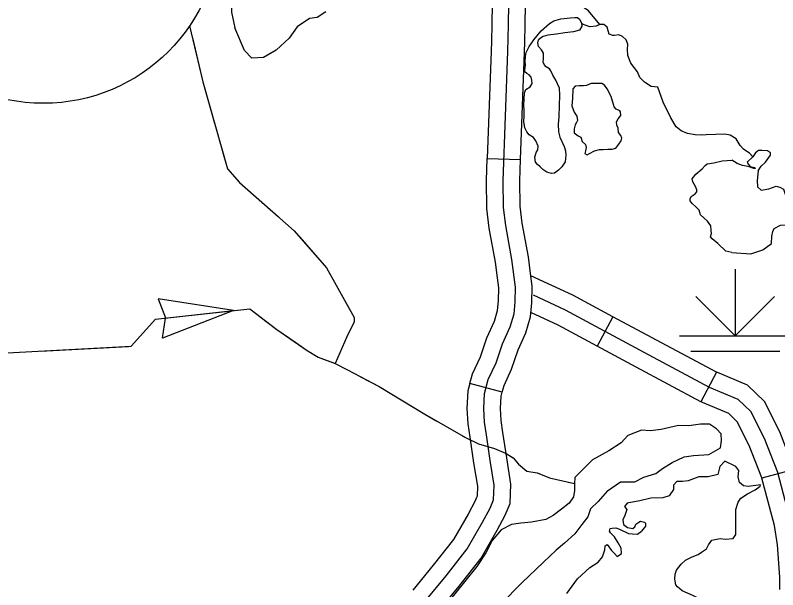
# Model space of a CAD drawing. Extents: x 813775 to 1157140, y 1757555 to 1979907.
# Drawn here: x 1002429 to 1009275, y 1826765 to 1831925 of the extents above; entities that cross this region are included whole.
import ezdxf

# ---------------------------------------------------------------- set-up
doc = ezdxf.new("R2010")
doc.units = 0
for name, color, linetype in [('Level 31', 7, 'Continuous'), ('Level 32', 7, 'Continuous'), ('Level 35', 7, 'Continuous'), ('Level 43', 7, 'Continuous'), ('Level 44', 7, 'Continuous'), ('Level 46', 7, 'Continuous'), ('R_Draft', 7, 'Continuous')]:
    doc.layers.add(name, color=color, linetype=linetype)

msp = doc.modelspace()

# ---------------------------------------------------------------- linework, layer by layer
at = {"layer": 'Level 31'}
for p, q in [((1007003.8, 1831686.8), (1007003.8, 1831686.8)), ((1006666, 1830640.1), (1006965.8, 1830628.9)), ((1006800.4, 1828539.1), (1006511.1, 1828618.5)), ((1006800.4, 1828539.1), (1006511.1, 1828618.5))]:
    msp.add_line(p, q, dxfattribs=at)
for points in [[(1006920.2, 1829484.1), (1006888.2, 1829731.5), (1006832.7, 1830035.8), (1006813.4, 1830200), (1006808.6, 1830439.1), (1006852, 1831599.3), (1006856.9, 1831838.4), (1006868.9, 1832602.3), (1006866.5, 1832988.7)], [(1006718, 1832744.7), (1006718.9, 1832603), (1006706.9, 1831841.1), (1006703.9, 1831692.8)], [(1007003.8, 1831686.8), (1007006.8, 1831835.7), (1007018.9, 1832601.6), (1007018, 1832746.6)], [(1006703.9, 1831692.8), (1006702.1, 1831603.6), (1006666, 1830640.1)], [(1006965.8, 1830628.9), (1007002, 1831595), (1007003.8, 1831686.8)], [(1006758.3, 1829566.8), (1006740, 1829708.4), (1006684.3, 1830013.5), (1006663.6, 1830189.7), (1006658.5, 1830440.4), (1006666, 1830640.1)], [(1007055.8, 1829605.3), (1007036.5, 1829754.6), (1006981.1, 1830058), (1006963.2, 1830210.3), (1006958.7, 1830437.8), (1006965.8, 1830628.9)], [(1006800.4, 1828539.1), (1006817.2, 1828600.2), (1006885.4, 1828746.1), (1006943.7, 1828919.9), (1007012.1, 1829073.9), (1007055.5, 1829215.8), (1007067, 1829342.6), (1007070.5, 1829492), (1007055.8, 1829605.3)], [(1006511.1, 1828618.5), (1006534.6, 1828704.1), (1006606.4, 1828857.7), (1006663.8, 1829028.8), (1006730.5, 1829179.1), (1006759.5, 1829273.9), (1006767.3, 1829359.6), (1006770, 1829476.1), (1006758.3, 1829566.8)], [(1006745.9, 1828801.9), (1006803.8, 1828974.3), (1006871.3, 1829126.5), (1006907.5, 1829244.8), (1006917.2, 1829351.1), (1006920.2, 1829484.1)], [(1006659, 1828157.1), (1006642.1, 1828270.6), (1006634.9, 1828393.8), (1006642.1, 1828529), (1006675.9, 1828652.2), (1006745.9, 1828801.9)], [(1006511.1, 1828618.5), (1006493.2, 1828553.1), (1006484.6, 1828393.4), (1006492.8, 1828255.1), (1006510.6, 1828135.1), (1006544.6, 1827904.7), (1006578.5, 1827696), (1006575.3, 1827606), (1006570.2, 1827594.2)], [(1006845.9, 1827476), (1006873, 1827539.2), (1006879.4, 1827714.9), (1006841, 1827950.6), (1006807.4, 1828179), (1006791.5, 1828286.1), (1006785.1, 1828394.1), (1006791, 1828504.9), (1006800.4, 1828539.1)], [(1006692.8, 1827499.4), (1006724.2, 1827572.6), (1006729, 1827705.5), (1006692.8, 1827927.6), (1006659, 1828157.1)], [(1006570.2, 1827594.2), (1006557.3, 1827564.1), (1006493.8, 1827443.9), (1006363.2, 1827216.7), (1006180.2, 1826984.9), (1005997.9, 1826762.5)], [(1005872.5, 1826298.6), (1006108.9, 1826661.4), (1006297.1, 1826890.8), (1006487.7, 1827132.3), (1006625.2, 1827371.4), (1006692.8, 1827499.4)], [(1006229.8, 1826572.3), (1006414, 1826796.8), (1006612.3, 1827048), (1006756.6, 1827299), (1006828.3, 1827434.8), (1006845.9, 1827476)]]:
    msp.add_lwpolyline(points, dxfattribs=at)
at = {"layer": 'Level 32'}
for p, q in [((1007795.7, 1829217.2), (1007653.4, 1828953.1)), ((1008726.1, 1828719.1), (1008584.9, 1828454.3)), ((1009422.7, 1827844.3), (1009132.8, 1827767))]:
    msp.add_line(p, q, dxfattribs=at)
for points in [[(1007795.7, 1829217.2), (1007436.5, 1829410.8), (1007058.4, 1829585.5)], [(1007653.4, 1828953.1), (1007302.3, 1829142.3), (1007059, 1829254.7)], [(1008726.1, 1828719.1), (1008146.1, 1829028.3), (1007795.7, 1829217.2)], [(1008584.9, 1828454.3), (1008004.4, 1828763.9), (1007653.4, 1828953.1)], [(1009422.7, 1827844.3), (1009417.5, 1827863.6), (1009293.4, 1828184.7), (1009154.9, 1828456.3), (1009003.1, 1828601.6), (1008727.3, 1828718.4), (1008726.1, 1828719)], [(1009132.8, 1827767), (1009131.8, 1827770.6), (1009019.1, 1828062.1), (1008910.7, 1828274.7), (1008835.5, 1828346.8), (1008598, 1828447.4), (1008584.9, 1828454.4)], [(1009292.5, 1826767.7), (1009292.5, 1826878.4), (1009273.5, 1827168), (1009246.2, 1827341.3), (1009132.8, 1827767)]]:
    msp.add_lwpolyline(points, dxfattribs=at)
at = {"layer": 'Level 35'}
for points in [[(1007676.2, 1831841.3), (1007575.1, 1831963.7), (1007458.3, 1832046.1), (1007304.2, 1832120.6), (1007121, 1832187), (1007013.3, 1832243.2)], [(1005217.8, 1831955.8), (1005140.7, 1831905.3), (1005071.7, 1831897.3), (1004960.1, 1831822.8), (1004888.4, 1831719.2), (1004771.6, 1831612.8), (1004657.4, 1831546.4), (1004553.8, 1831541.1), (1004487.4, 1831610.2), (1004398.9, 1831813.2)], [(1007083.8, 1831705.7), (1007150.2, 1831786.2), (1007224.6, 1831850), (1007263.1, 1831876.6), (1007328.2, 1831892.5), (1007414.5, 1831901.8), (1007453, 1831905.8), (1007476.9, 1831905.8), (1007496.8, 1831885.9), (1007512.7, 1831854), (1007515.4, 1831826.1), (1007495.5, 1831791.5), (1007439.7, 1831776.9), (1007364, 1831767.6), (1007289.7, 1831754.3), (1007211.3, 1831745), (1007168.8, 1831735.7), (1007154.2, 1831726.4), (1007126.3, 1831705.7)], [(1008199.2, 1831279.6), (1008138.4, 1831284.4), (1008078.6, 1831323), (1008036.1, 1831366.8), (1008016.2, 1831416), (1007956.4, 1831494.4), (1007928.5, 1831563.6), (1007927.2, 1831616.7), (1007928.5, 1831664.6), (1007912.6, 1831705.8), (1007880.7, 1831733.7), (1007847.5, 1831749.6), (1007809, 1831743), (1007793.1, 1831743), (1007759.9, 1831756.3), (1007751.9, 1831785.5), (1007742.6, 1831817.4), (1007713.4, 1831842.7), (1007676.2, 1831841.3), (1007644.4, 1831828), (1007588.6, 1831821.4), (1007522.2, 1831845.3), (1007513, 1831851.2)], [(1003992.8, 1831831.1), (1004113.7, 1831328.7), (1004334.2, 1830547.2), (1004443.1, 1830424.1), (1004934.4, 1829988.2), (1005223.9, 1829655.9), (1005311.5, 1829501.7), (1005470.9, 1829209.3), (1005470.9, 1829172.1), (1005404.5, 1829036.5), (1005302, 1828797.5)], [(1007013.4, 1831257.1), (1007053.3, 1831283), (1007069.2, 1831313.6), (1007067.9, 1831342.8), (1007061.2, 1831370.7), (1007042.7, 1831389.3), (1007021.4, 1831401.3), (1007005.5, 1831417.2), (1007002.8, 1831434.5), (1007010.8, 1831475.7), (1007008.1, 1831508.9), (1007009.5, 1831555.5), (1007014.8, 1831591.4), (1007042.7, 1831644.5), (1007083.8, 1831705.7)], [(1007310.9, 1831277), (1007281.7, 1831342.8), (1007255.1, 1831388), (1007237.9, 1831426.5), (1007225.9, 1831443.8), (1007196.7, 1831462.4), (1007176.8, 1831482.4), (1007170.1, 1831505), (1007172.8, 1831536.9), (1007172.8, 1831586), (1007152.9, 1831613.9), (1007127.6, 1831644.5), (1007121, 1831676.4), (1007126.3, 1831705.7)], [(1007494.3, 1831291.1), (1007455.8, 1831288.4), (1007434.6, 1831264.5), (1007430.6, 1831178.1), (1007426.6, 1831110.3), (1007447.8, 1831055.8), (1007470.4, 1831019.9), (1007478.4, 1830981.4), (1007467.8, 1830961.5), (1007455.8, 1830940.2), (1007446.5, 1830904.3), (1007447.8, 1830869.8), (1007482.4, 1830843.2), (1007506.3, 1830829.9), (1007518.2, 1830791.3), (1007548.8, 1830763.4), (1007555.4, 1830738.2), (1007547.4, 1830706.3), (1007542.1, 1830685), (1007563.4, 1830671.7), (1007583.3, 1830682.3), (1007631.1, 1830706.3), (1007674.9, 1830719.6), (1007706.8, 1830720.9), (1007750.6, 1830723.6), (1007787.8, 1830723.6), (1007821, 1830730.2), (1007847.5, 1830767.4), (1007870.1, 1830798), (1007874.1, 1830820.6), (1007864.8, 1830844.5), (1007846.2, 1830872.4), (1007842.2, 1830911), (1007829, 1830938.9), (1007827.6, 1830966.8), (1007840.9, 1830994.7), (1007867.5, 1831023.9), (1007863.5, 1831058.5), (1007858.2, 1831066.5), (1007825, 1831082.4), (1007805, 1831102.3), (1007779.8, 1831196.7), (1007744, 1831264.5), (1007718.7, 1831296.4), (1007694.8, 1831311), (1007645.7, 1831313.7), (1007600.6, 1831313.7), (1007578, 1831304.4), (1007556.7, 1831295.1), (1007531.5, 1831292.4), (1007493, 1831291.1)], [(1007310.9, 1831277), (1007316.2, 1831205.2), (1007312.2, 1831114.9), (1007308.2, 1831012.5), (1007302.9, 1830946.1), (1007306.9, 1830878.3), (1007317.5, 1830829.1), (1007356, 1830746.7), (1007368, 1830706.8), (1007372, 1830668.3), (1007366.7, 1830609.8), (1007336.1, 1830564.6), (1007305.6, 1830535.4), (1007269.7, 1830506.1), (1007244.5, 1830503.5), (1007202, 1830516.8), (1007166.2, 1830540.7), (1007140.9, 1830563.3), (1007118.3, 1830584.5), (1007099.8, 1830605.8), (1007093.1, 1830649.7), (1007106.4, 1830692.2), (1007119.7, 1830717.5), (1007125, 1830749.4), (1007103.7, 1830795.9), (1007081.2, 1830826.4), (1007044, 1830851.7), (1007022.7, 1830878.3), (1007005.5, 1830915.5), (1006994.9, 1830970), (1006997.5, 1831017.8), (1006997.5, 1831073.7), (1006996.2, 1831117.5), (1007001.5, 1831227.8), (1007013.4, 1831257.1)], [(1008314.7, 1831004), (1008245.7, 1831144.1), (1008199.2, 1831279.6)], [(1009051.7, 1830654.4), (1009021.2, 1830687.7), (1008997.3, 1830702.3), (1008968, 1830723.5), (1008937.5, 1830756.8), (1008900.3, 1830816.6), (1008848.5, 1830847.2), (1008800.7, 1830856.5), (1008632.1, 1830851.1), (1008586.9, 1830848.5), (1008532.5, 1830849.8), (1008464.8, 1830861.8), (1008409, 1830888.4), (1008362.5, 1830924.2), (1008314.7, 1831004)], [(1009098, 1830527.6), (1009090.1, 1830442.5), (1009092.7, 1830384), (1009127.3, 1830354.8), (1009196.3, 1830365.4), (1009260, 1830389.3), (1009294.6, 1830381.4), (1009326.4, 1830362.8), (1009347.7, 1830301.6), (1009387.5, 1830314.9), (1009440.6, 1830368.1), (1009464.5, 1830402.6), (1009525.6, 1830453.1), (1009602.7, 1830469.1), (1009647.8, 1830487.7), (1009655.8, 1830503.6), (1009645.1, 1830522.3), (1009584.1, 1830540.9), (1009517.7, 1830578.1), (1009459.2, 1830607.3), (1009400.8, 1830641.9), (1009379.6, 1830676.4), (1009358.3, 1830740.2), (1009353, 1830806.7)], [(1009098, 1830527.6), (1009126.1, 1830570.7), (1009164.6, 1830605.3), (1009209.7, 1830669.1), (1009209.7, 1830689), (1009181.8, 1830708.9), (1009131.4, 1830711.6), (1009103.5, 1830711.6), (1009075.6, 1830690.3), (1009051.7, 1830654.4), (1009001.2, 1830605.3), (1009013.2, 1830585.3), (1009027.8, 1830565.4), (1009067.6, 1830558.7), (1009074.3, 1830549.4), (1009061, 1830548.1), (1009009.2, 1830566.7), (1008957.4, 1830576), (1008909.6, 1830593.3), (1008861.8, 1830622.9)], [(1008861.7, 1829793.9), (1008810, 1829806.9), (1008738.3, 1829876), (1008685.2, 1829918.5), (1008670.6, 1829934.4), (1008679.9, 1829963.7), (1008677.2, 1829991.6), (1008673.2, 1830032.8), (1008644, 1830075.3), (1008612.2, 1830105.9), (1008580.3, 1830133.8), (1008568.3, 1830173.7), (1008540.5, 1830204.3), (1008507.3, 1830234.8), (1008490, 1830257.4), (1008490, 1830276), (1008496.6, 1830296), (1008533.8, 1830322.5), (1008547.1, 1830338.5), (1008549.7, 1830357.1), (1008537.8, 1830386.3), (1008511.2, 1830428.9), (1008505.9, 1830456.8), (1008539.1, 1830496.7), (1008597.6, 1830544.5), (1008624.1, 1830576.4), (1008641.4, 1830591), (1008699.8, 1830599), (1008775.5, 1830617.6), (1008820.6, 1830621.6), (1008861.8, 1830622.9)], [(1008861.7, 1829793.9), (1009034.3, 1829783.3), (1009140.5, 1829817.8), (1009217.6, 1829876.3), (1009222.9, 1829940.1), (1009230.8, 1829982.6), (1009241.5, 1830009.2), (1009299.9, 1830038.5), (1009371.6, 1830043.8), (1009435.3, 1830065), (1009523, 1830115.5), (1009600, 1830190), (1009663.7, 1830264.4), (1009719.5, 1830362.8), (1009764.7, 1830402.6), (1009807.2, 1830413.3), (1009862.9, 1830429.2), (1009916, 1830463.8), (1009924, 1830511.6)], [(1002073.9, 1828877.2), (1003469.5, 1828951.6), (1003687.3, 1829196.2), (1004534.5, 1829289.2), (1004778.8, 1829103.2), (1005049.7, 1828914.4), (1005148, 1828853.3), (1005302, 1828797.5), (1005410.9, 1828741.6), (1005697, 1828589.3)], [(1005697, 1828589.3), (1006106, 1828342.1), (1006472.5, 1828132.1), (1006586.7, 1828076.3), (1006732.7, 1828033.7), (1006831, 1827991.2), (1006900.1, 1827948.7), (1006947.9, 1827892.9), (1007022.2, 1827831.7), (1007115.2, 1827815.8), (1007226.7, 1827770.6), (1007448.8, 1827719.3)], [(1007746.2, 1827652.8), (1007863.1, 1827735.3), (1007993.2, 1827735.3), (1008072.9, 1827777.8), (1008179.1, 1827809.7), (1008240.2, 1827854.9), (1008327.9, 1827908), (1008434.1, 1827958.5), (1008519.1, 1827971.8), (1008657.2, 1827979.8), (1008760.8, 1828041), (1008771.4, 1828104.7), (1008766.1, 1828165.9), (1008726.2, 1828211.1), (1008662.5, 1828251), (1008580.2, 1828253.6), (1008476.6, 1828237.7), (1008383.6, 1828240.3), (1008229.6, 1828205.8), (1008131.3, 1828192.5), (1008051.6, 1828197.8), (1007929.5, 1828149.9), (1007868.4, 1828083.5), (1007759.5, 1828014.4), (1007610.8, 1827932), (1007512.5, 1827833.6), (1007454.1, 1827772.5), (1007448.8, 1827719.3)], [(1008755.4, 1827873.5), (1008736.9, 1827799.1), (1008649.2, 1827780.4), (1008566.9, 1827780.4), (1008471.3, 1827743.2), (1008420.8, 1827737.9), (1008370.3, 1827737.9), (1008338.5, 1827703.4), (1008338.5, 1827666.1), (1008298.6, 1827607.7), (1008242.9, 1827591.7), (1008136.6, 1827586.4), (1008035.7, 1827565.1), (1007924.2, 1827543.9), (1007900.3, 1827512), (1007918.9, 1827485.4), (1007902.9, 1827432.2), (1007884.3, 1827392.3), (1007889.6, 1827349.8), (1007926.8, 1827323.2), (1007974.6, 1827315.3), (1007993.2, 1827331.2), (1008001.2, 1827355.1), (1008027.7, 1827373.7), (1008043.7, 1827381.7), (1008078.2, 1827373.7), (1008086.2, 1827363.1), (1008086.2, 1827336.5), (1008051.6, 1827290)], [(1008651.9, 1827167.7), (1008683.7, 1827211.6), (1008723.6, 1827219.6), (1008760.8, 1827224.9), (1008805.9, 1827219.6), (1008875, 1827224.9), (1008898.9, 1827262.1), (1008898.9, 1827294), (1008898.9, 1827336.5), (1008898.9, 1827485.4), (1008920.1, 1827551.8), (1008944, 1827586.4), (1009002.4, 1827626.3), (1009071.5, 1827663.5), (1009116.6, 1827695.4), (1009119.3, 1827708.7), (1009013.1, 1827692.7), (1008967.9, 1827698), (1008930.7, 1827729.9), (1008920.1, 1827780.4), (1008925.4, 1827836.3), (1008898.9, 1827870.8), (1008800.6, 1827918.7), (1008755.4, 1827873.5)], [(1007448.8, 1827719.3), (1007448.8, 1827655.5), (1007440.8, 1827599.7), (1007403.6, 1827543.9), (1007334.6, 1827488), (1007257.6, 1827432.2), (1007191.2, 1827395), (1007063.7, 1827373.7), (1006968.1, 1827363.1), (1006885.7, 1827349.8), (1006790.1, 1827304.6), (1006710.4, 1827206.3), (1006654.4, 1827095.8)], [(1007746.2, 1827652.8), (1007661.2, 1827557.2), (1007594.8, 1827490.7), (1007570.9, 1827421.6), (1007515.2, 1827352.5), (1007454.1, 1827267.4), (1007361.1, 1827185), (1007286.8, 1827121.2), (1007170.4, 1827013.6), (1006976.6, 1826827.5)], [(1007382.4, 1826730.2), (1007478, 1826862), (1007586.9, 1826965.7), (1007661.2, 1827013.5), (1007701.1, 1827061.4), (1007722.3, 1827125.2), (1007725, 1827159.7), (1007743.6, 1827173), (1007780.8, 1827117.2), (1007810, 1827090.6), (1007833.9, 1827064.1), (1007871, 1827090.6), (1007868.4, 1827138.5), (1007841.8, 1827186.3), (1007810, 1827239.5), (1007772.8, 1827276.7), (1007764.8, 1827292.7), (1007770.1, 1827316.6), (1007788.7, 1827319.2), (1007820.6, 1827321.9), (1007855.1, 1827308.6), (1007934.8, 1827271.4), (1007972, 1827266.1), (1008017.1, 1827263.4), (1008051.6, 1827290)], [(1008750.1, 1826273), (1008805.9, 1826330.4), (1008805.9, 1826364.9), (1008755.4, 1826410.1), (1008694.4, 1826458), (1008651.9, 1826497.8), (1008582.8, 1826617.5), (1008561.6, 1826689.2), (1008511.1, 1826713.2), (1008415.5, 1826755.7), (1008375.7, 1826790.3), (1008359.7, 1826808.9), (1008351.8, 1826859.4), (1008354.4, 1826904.6), (1008365, 1826941.8), (1008407.5, 1826994.9), (1008447.4, 1827029.5), (1008505.8, 1827061.4), (1008561.6, 1827082.7), (1008590.8, 1827101.3), (1008635.9, 1827133.2), (1008651.9, 1827167.7)], [(1006654.4, 1827095.8), (1006572.6, 1826973.9), (1006463.6, 1826837.5), (1006324.1, 1826665.8), (1006171.8, 1826461.5), (1005998.7, 1826195.2), (1005892.9, 1826025.1), (1005807.9, 1825869.4), (1005758.2, 1825765.1), (1005716.6, 1825646.4)], [(1006976.6, 1826827.5), (1006790.7, 1826639.3), (1006618, 1826463.9), (1006556.9, 1826373.5), (1006466.6, 1826240.6), (1006368.4, 1826078.4), (1006209, 1825812.6), (1006092.2, 1825485.6), (1006025.8, 1825214.5)]]:
    msp.add_lwpolyline(points, dxfattribs=at)
at = {"layer": 'Level 43'}
for p, q in [((1004389, 1829273.3), (1003710.5, 1829377.5)), ((1003710.5, 1829377.5), (1003776.8, 1829207.3)), ((1004389, 1829273.3), (1003749.3, 1829024.3)), ((1003749.3, 1829024.3), (1003777.1, 1829204.9))]:
    msp.add_line(p, q, dxfattribs=at)
for points in [[(1004456.6, 1834993.9), (1004397.1, 1833849.5), (1004397.1, 1833238.1), (1004391.8, 1832742.6), (1004365.2, 1832258.8), (1004370.5, 1831953.1), (1004398.9, 1831813.2)], [(1004019, 1831722.2), (1004113.7, 1831328.7), (1004218.9, 1830956)], [(1004290.5, 1830701.9), (1004334.2, 1830547.2), (1004443.1, 1830424.1), (1004792.3, 1830114.3)], [(1004983, 1829932.4), (1005223.9, 1829655.9), (1005311.5, 1829501.7), (1005430.2, 1829284)], [(1003630, 1829131.9), (1003687.3, 1829196.2), (1004389, 1829273.3)], [(1004628, 1829218), (1004778.8, 1829103.2), (1004948.2, 1828985.1)], [(1005408.5, 1829044.8), (1005404.5, 1829036.5), (1005302, 1828797.5)], [(1004948.2, 1828985.1), (1005049.7, 1828914.4), (1005148, 1828853.3), (1005295.2, 1828799.9)], [(1002656, 1828908.3), (1003446.9, 1828950.4)], [(1005529.5, 1828678.5), (1005697, 1828589.3), (1006106, 1828342.1), (1006213.9, 1828280.3)], [(1006442.9, 1828149), (1006472.5, 1828132.1), (1006514.1, 1828111.8)], [(1006835.4, 1827988.5), (1006900.1, 1827948.7), (1006947.9, 1827892.9), (1007022.2, 1827831.7), (1007115.2, 1827815.8), (1007139.7, 1827805.8)], [(1007392.5, 1827732.3), (1007448.8, 1827719.3)]]:
    msp.add_lwpolyline(points, dxfattribs=at)
at = {"layer": 'Level 44'}
for p, q in [((1008893.4, 1829644.8), (1008893.4, 1829044.8)), ((1008893.4, 1829044.8), (1008539.8, 1829398.3)), ((1008893.4, 1829044.8), (1009246.9, 1829398.3)), ((1008393.4, 1829044.8), (1009393.4, 1829044.8)), ((1008493.4, 1828908.4), (1009293.4, 1828908.4))]:
    msp.add_line(p, q, dxfattribs=at)
at = {"layer": 'Level 46'}
msp.add_lwpolyline([(1009393.2, 1827372.4), (1009274.7, 1827817.1), (1009156.2, 1828123.4), (1009032.8, 1828365.5), (1008919.3, 1828474.2), (1008662.6, 1828582.9), (1008075.2, 1828896.1), (1007369.4, 1829276.6), (1007081.1, 1829409.8)], dxfattribs=at)
at = {"layer": 'R_Draft'}
msp.add_circle((1002680.4, 1832723.3), 1588.8, dxfattribs=at)

doc.saveas('drawing.dxf')
